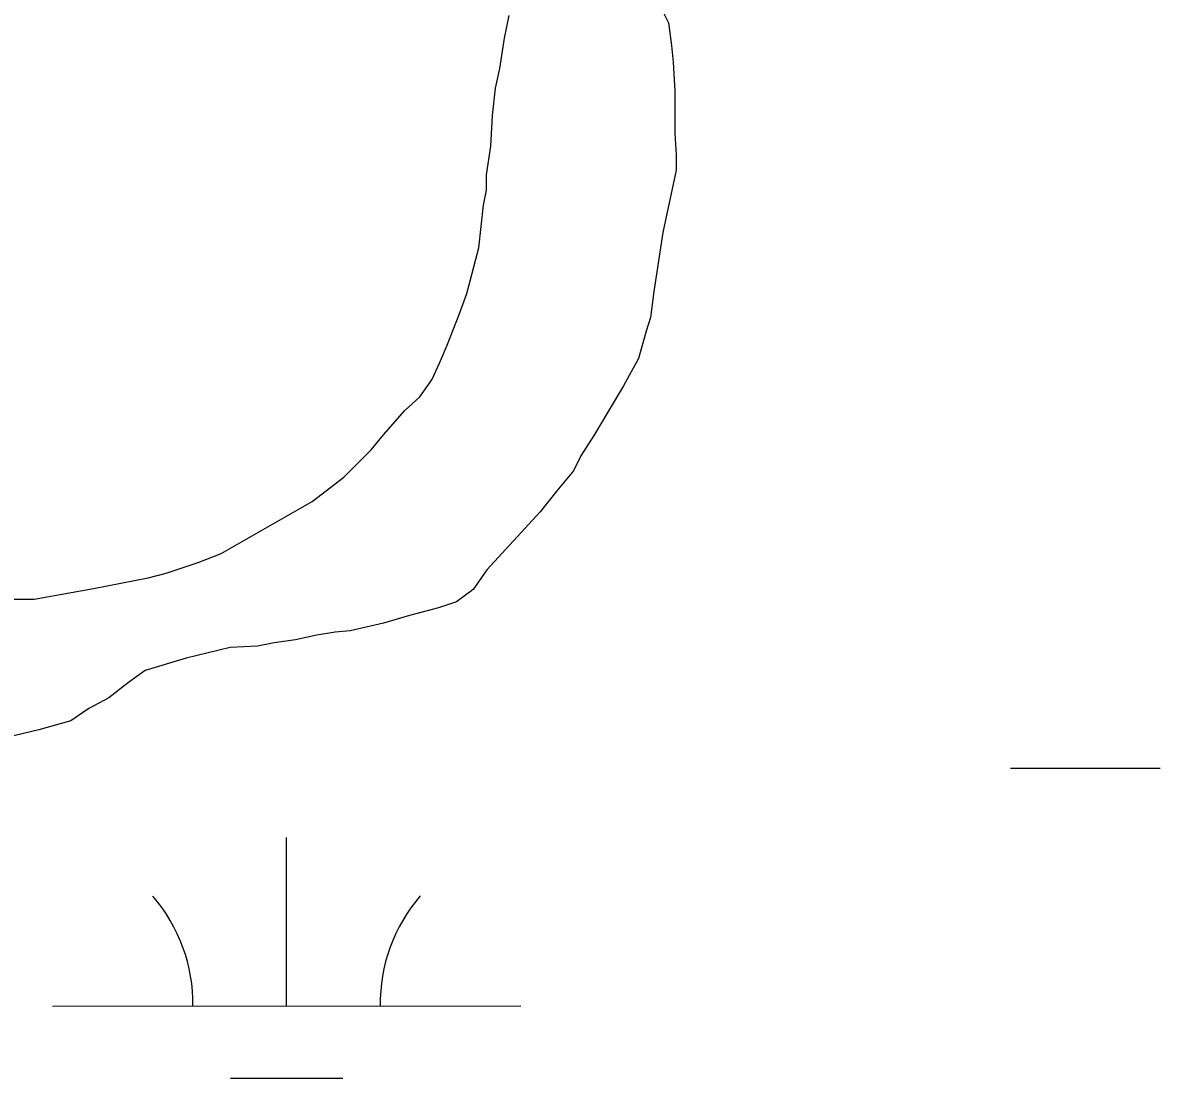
# Model space of a CAD drawing. Extents: x 3279314 to 3317160, y 734079 to 759431.
# Drawn here: x 3313735.8 to 3313978.7, y 740327.2 to 740552.7 of the extents above; entities that cross this region are included whole.
import ezdxf

# ---------------------------------------------------------------- set-up
doc = ezdxf.new("R2010")
doc.units = 0
for name, color, linetype in [('V-SITE-VEGE', 7, 'Continuous'), ('V-TOPO-SHOR', 7, 'Continuous'), ('V-WETL-SWMP', 7, 'Continuous')]:
    doc.layers.add(name, color=color, linetype=linetype)

msp = doc.modelspace()

# ---------------------------------------------------------------- linework, layer by layer
at = {"layer": 'V-SITE-VEGE'}
for p, q in [((3313838.63, 740549.36), (3313839.6, 740554.23)), ((3313873.67, 740552.65), (3313874.32, 740547.79)), ((3313837.66, 740542.87), (3313838.63, 740549.36)), ((3313874.32, 740547.79), (3313874.65, 740544.22)), ((3313874.65, 740544.22), (3313874.98, 740538.05)), ((3313836.7, 740538.65), (3313837.66, 740542.87)), ((3313836.06, 740532.81), (3313836.7, 740538.65)), ((3313874.98, 740538.05), (3313874.99, 740528.97)), ((3313835.74, 740526.32), (3313836.06, 740532.81)), ((3313874.99, 740528.97), (3313875.33, 740524.43)), ((3313834.77, 740520.16), (3313835.74, 740526.32)), ((3313875.33, 740524.43), (3313875.33, 740521.18)), ((3313834.78, 740516.91), (3313834.77, 740520.16)), ((3313875.33, 740521.18), (3313872.43, 740507.87)), ((3313834.13, 740513.67), (3313834.78, 740516.91)), ((3313833.17, 740504.58), (3313834.13, 740513.67)), ((3313872.43, 740507.87), (3313870.5, 740495.22)), ((3313830.59, 740494.84), (3313833.17, 740504.58)), ((3313828.97, 740490.3), (3313830.59, 740494.84)), ((3313870.5, 740495.22), (3313869.85, 740489.7)), ((3313826.38, 740483.8), (3313828.97, 740490.3)), ((3313869.85, 740489.7), (3313868.88, 740486.78)), ((3313868.88, 740486.78), (3313867.27, 740480.94)), ((3313824.77, 740479.91), (3313826.38, 740483.8)), ((3313867.27, 740480.94), (3313864.03, 740475.09)), ((3313823.15, 740476.34), (3313824.77, 740479.91)), ((3313820.56, 740472.77), (3313823.15, 740476.34)), ((3313864.03, 740475.09), (3313860.79, 740469.57)), ((3313817.32, 740469.84), (3313820.56, 740472.77)), ((3313812.78, 740464.65), (3313817.32, 740469.84)), ((3313860.79, 740469.57), (3313857.88, 740464.7)), ((3313810.19, 740461.4), (3313812.78, 740464.65)), ((3313857.88, 740464.7), (3313854.97, 740460.16)), ((3313804.36, 740455.55), (3313810.19, 740461.4)), ((3313854.97, 740460.16), (3313853.35, 740456.91)), ((3313853.35, 740456.91), (3313849.78, 740452.69)), ((3313797.55, 740450.35), (3313804.36, 740455.55)), ((3313849.78, 740452.69), (3313846.22, 740448.14)), ((3313778.1, 740439.29), (3313797.55, 740450.35)), ((3313846.22, 740448.14), (3313834.88, 740435.79)), ((3313766.42, 740435.06), (3313773.23, 740437.34)), ((3313773.23, 740437.34), (3313778.1, 740439.29)), ((3313762.53, 740434.08), (3313766.42, 740435.06)), ((3313834.88, 740435.79), (3313831.97, 740431.57)), ((3313750.85, 740431.8), (3313762.53, 740434.08)), ((3313738.2, 740429.51), (3313750.85, 740431.8)), ((3313831.97, 740431.57), (3313828.4, 740428.97)), ((3313733.33, 740429.5), (3313738.2, 740429.51)), ((3313824.51, 740427.67), (3313818.35, 740426.04)), ((3313828.4, 740428.97), (3313824.51, 740427.67)), ((3313818.35, 740426.04), (3313812.83, 740424.41)), ((3313805.7, 740422.78), (3313802.45, 740422.45)), ((3313812.83, 740424.41), (3313805.7, 740422.78)), ((3313794.02, 740420.82), (3313789.48, 740420.17)), ((3313798.56, 740421.8), (3313794.02, 740420.82)), ((3313802.45, 740422.45), (3313798.56, 740421.8)), ((3313780.07, 740419.18), (3313770.66, 740416.9)), ((3313785.91, 740419.51), (3313780.07, 740419.18)), ((3313789.48, 740420.17), (3313785.91, 740419.51)), ((3313770.66, 740416.9), (3313761.9, 740414.29)), ((3313761.9, 740414.29), (3313758.34, 740411.69)), ((3313758.34, 740411.69), (3313754.12, 740408.44)), ((3313754.12, 740408.44), (3313749.91, 740406.16)), ((3313749.91, 740406.16), (3313746.02, 740403.56)), ((3313746.02, 740403.56), (3313739.21, 740401.61)), ((3313739.21, 740401.61), (3313732.4, 740399.98))]:
    msp.add_line(p, q, dxfattribs=at)
at = {"layer": 'V-TOPO-SHOR'}
for p, q in [((3313838.63, 740549.36), (3313839.6, 740554.23)), ((3313873.67, 740552.65), (3313874.32, 740547.79)), ((3313837.66, 740542.87), (3313838.63, 740549.36)), ((3313874.32, 740547.79), (3313874.65, 740544.22)), ((3313874.65, 740544.22), (3313874.98, 740538.05)), ((3313836.7, 740538.65), (3313837.66, 740542.87)), ((3313836.06, 740532.81), (3313836.7, 740538.65)), ((3313874.98, 740538.05), (3313874.99, 740528.97)), ((3313835.74, 740526.32), (3313836.06, 740532.81)), ((3313874.99, 740528.97), (3313875.33, 740524.43)), ((3313834.77, 740520.16), (3313835.74, 740526.32)), ((3313875.33, 740524.43), (3313875.33, 740521.18)), ((3313834.78, 740516.91), (3313834.77, 740520.16)), ((3313875.33, 740521.18), (3313872.43, 740507.87)), ((3313834.13, 740513.67), (3313834.78, 740516.91)), ((3313833.17, 740504.58), (3313834.13, 740513.67)), ((3313872.43, 740507.87), (3313870.5, 740495.22)), ((3313830.59, 740494.84), (3313833.17, 740504.58)), ((3313828.97, 740490.3), (3313830.59, 740494.84)), ((3313870.5, 740495.22), (3313869.85, 740489.7)), ((3313826.38, 740483.8), (3313828.97, 740490.3)), ((3313869.85, 740489.7), (3313868.88, 740486.78)), ((3313868.88, 740486.78), (3313867.27, 740480.94)), ((3313824.77, 740479.91), (3313826.38, 740483.8)), ((3313867.27, 740480.94), (3313864.03, 740475.09)), ((3313823.15, 740476.34), (3313824.77, 740479.91)), ((3313820.56, 740472.77), (3313823.15, 740476.34)), ((3313864.03, 740475.09), (3313860.79, 740469.57)), ((3313817.32, 740469.84), (3313820.56, 740472.77)), ((3313812.78, 740464.65), (3313817.32, 740469.84)), ((3313860.79, 740469.57), (3313857.88, 740464.7)), ((3313810.19, 740461.4), (3313812.78, 740464.65)), ((3313857.88, 740464.7), (3313854.97, 740460.16)), ((3313804.36, 740455.55), (3313810.19, 740461.4)), ((3313854.97, 740460.16), (3313853.35, 740456.91)), ((3313853.35, 740456.91), (3313849.78, 740452.69)), ((3313797.55, 740450.35), (3313804.36, 740455.55)), ((3313849.78, 740452.69), (3313846.22, 740448.14)), ((3313778.1, 740439.29), (3313797.55, 740450.35)), ((3313846.22, 740448.14), (3313834.88, 740435.79)), ((3313766.42, 740435.06), (3313773.23, 740437.34)), ((3313773.23, 740437.34), (3313778.1, 740439.29)), ((3313762.53, 740434.08), (3313766.42, 740435.06)), ((3313834.88, 740435.79), (3313831.97, 740431.57)), ((3313750.85, 740431.8), (3313762.53, 740434.08)), ((3313738.2, 740429.51), (3313750.85, 740431.8)), ((3313831.97, 740431.57), (3313828.4, 740428.97)), ((3313733.33, 740429.5), (3313738.2, 740429.51)), ((3313824.51, 740427.67), (3313818.35, 740426.04)), ((3313828.4, 740428.97), (3313824.51, 740427.67)), ((3313818.35, 740426.04), (3313812.83, 740424.41)), ((3313805.7, 740422.78), (3313802.45, 740422.45)), ((3313812.83, 740424.41), (3313805.7, 740422.78)), ((3313794.02, 740420.82), (3313789.48, 740420.17)), ((3313798.56, 740421.8), (3313794.02, 740420.82)), ((3313802.45, 740422.45), (3313798.56, 740421.8)), ((3313780.07, 740419.18), (3313770.66, 740416.9)), ((3313785.91, 740419.51), (3313780.07, 740419.18)), ((3313789.48, 740420.17), (3313785.91, 740419.51)), ((3313770.66, 740416.9), (3313761.9, 740414.29)), ((3313761.9, 740414.29), (3313758.34, 740411.69)), ((3313758.34, 740411.69), (3313754.12, 740408.44)), ((3313754.12, 740408.44), (3313749.91, 740406.16)), ((3313749.91, 740406.16), (3313746.02, 740403.56)), ((3313746.02, 740403.56), (3313739.21, 740401.61)), ((3313739.21, 740401.61), (3313732.4, 740399.98))]:
    msp.add_line(p, q, dxfattribs=at)
at = {"layer": 'V-WETL-SWMP'}
for p, q in [((3313838.63, 740549.36), (3313839.6, 740554.23)), ((3313838.63, 740549.36), (3313839.6, 740554.23)), ((3313872.04, 740555.89), (3313873.67, 740552.65)), ((3313872.04, 740555.89), (3313873.67, 740552.65)), ((3313873.67, 740552.65), (3313874.32, 740547.79)), ((3313873.67, 740552.65), (3313874.32, 740547.79)), ((3313837.66, 740542.87), (3313838.63, 740549.36)), ((3313837.66, 740542.87), (3313838.63, 740549.36)), ((3313874.32, 740547.79), (3313874.65, 740544.22)), ((3313874.32, 740547.79), (3313874.65, 740544.22)), ((3313874.65, 740544.22), (3313874.98, 740538.05)), ((3313874.65, 740544.22), (3313874.98, 740538.05)), ((3313836.7, 740538.65), (3313837.66, 740542.87)), ((3313836.7, 740538.65), (3313837.66, 740542.87)), ((3313836.06, 740532.81), (3313836.7, 740538.65)), ((3313836.06, 740532.81), (3313836.7, 740538.65)), ((3313874.98, 740538.05), (3313875, 740528.97)), ((3313874.98, 740538.05), (3313875, 740528.97)), ((3313835.74, 740526.32), (3313836.06, 740532.81)), ((3313835.74, 740526.32), (3313836.06, 740532.81)), ((3313875, 740528.97), (3313875.33, 740524.43)), ((3313875, 740528.97), (3313875.33, 740524.43)), ((3313834.77, 740520.16), (3313835.74, 740526.32)), ((3313834.77, 740520.16), (3313835.74, 740526.32)), ((3313875.33, 740524.43), (3313875.33, 740521.18)), ((3313875.33, 740524.43), (3313875.33, 740521.18)), ((3313834.78, 740516.91), (3313834.77, 740520.16)), ((3313834.78, 740516.91), (3313834.77, 740520.16)), ((3313875.33, 740521.18), (3313872.43, 740507.87)), ((3313875.33, 740521.18), (3313872.43, 740507.87)), ((3313834.13, 740513.67), (3313834.78, 740516.91)), ((3313834.13, 740513.67), (3313834.78, 740516.91)), ((3313833.17, 740504.58), (3313834.13, 740513.67)), ((3313833.17, 740504.58), (3313834.13, 740513.67)), ((3313872.43, 740507.87), (3313870.5, 740495.22)), ((3313872.43, 740507.87), (3313870.5, 740495.22)), ((3313830.59, 740494.84), (3313833.17, 740504.58)), ((3313830.59, 740494.84), (3313833.17, 740504.58)), ((3313828.97, 740490.3), (3313830.59, 740494.84)), ((3313828.97, 740490.3), (3313830.59, 740494.84)), ((3313870.5, 740495.22), (3313869.85, 740489.7)), ((3313870.5, 740495.22), (3313869.85, 740489.7)), ((3313826.38, 740483.81), (3313828.97, 740490.3)), ((3313826.38, 740483.81), (3313828.97, 740490.3)), ((3313869.85, 740489.7), (3313868.89, 740486.78)), ((3313869.85, 740489.7), (3313868.89, 740486.78)), ((3313868.89, 740486.78), (3313867.27, 740480.94)), ((3313868.89, 740486.78), (3313867.27, 740480.94)), ((3313824.77, 740479.91), (3313826.38, 740483.81)), ((3313824.77, 740479.91), (3313826.38, 740483.81)), ((3313867.27, 740480.94), (3313864.03, 740475.09)), ((3313867.27, 740480.94), (3313864.03, 740475.09)), ((3313823.15, 740476.34), (3313824.77, 740479.91)), ((3313823.15, 740476.34), (3313824.77, 740479.91)), ((3313820.56, 740472.77), (3313823.15, 740476.34)), ((3313820.56, 740472.77), (3313823.15, 740476.34)), ((3313864.03, 740475.09), (3313860.8, 740469.57)), ((3313864.03, 740475.09), (3313860.8, 740469.57)), ((3313817.32, 740469.84), (3313820.56, 740472.77)), ((3313817.32, 740469.84), (3313820.56, 740472.77)), ((3313812.78, 740464.64), (3313817.32, 740469.84)), ((3313812.78, 740464.64), (3313817.32, 740469.84)), ((3313860.8, 740469.57), (3313857.88, 740464.7)), ((3313860.8, 740469.57), (3313857.88, 740464.7)), ((3313810.19, 740461.4), (3313812.78, 740464.64)), ((3313810.19, 740461.4), (3313812.78, 740464.64)), ((3313857.88, 740464.7), (3313854.97, 740460.16)), ((3313857.88, 740464.7), (3313854.97, 740460.16)), ((3313804.36, 740455.55), (3313810.19, 740461.4)), ((3313804.36, 740455.55), (3313810.19, 740461.4)), ((3313854.97, 740460.16), (3313853.35, 740456.91)), ((3313854.97, 740460.16), (3313853.35, 740456.91)), ((3313853.35, 740456.91), (3313849.79, 740452.69)), ((3313853.35, 740456.91), (3313849.79, 740452.69)), ((3313797.55, 740450.35), (3313804.36, 740455.55)), ((3313797.55, 740450.35), (3313804.36, 740455.55)), ((3313849.79, 740452.69), (3313846.22, 740448.14)), ((3313849.79, 740452.69), (3313846.22, 740448.14)), ((3313778.1, 740439.29), (3313797.55, 740450.35)), ((3313778.1, 740439.29), (3313797.55, 740450.35)), ((3313846.22, 740448.14), (3313834.88, 740435.8)), ((3313846.22, 740448.14), (3313834.88, 740435.8)), ((3313766.42, 740435.06), (3313773.23, 740437.34)), ((3313766.42, 740435.06), (3313773.23, 740437.34)), ((3313773.23, 740437.34), (3313778.1, 740439.29)), ((3313773.23, 740437.34), (3313778.1, 740439.29)), ((3313762.53, 740434.08), (3313766.42, 740435.06)), ((3313762.53, 740434.08), (3313766.42, 740435.06)), ((3313834.88, 740435.8), (3313831.97, 740431.57)), ((3313834.88, 740435.8), (3313831.97, 740431.57)), ((3313750.85, 740431.8), (3313762.53, 740434.08)), ((3313750.85, 740431.8), (3313762.53, 740434.08)), ((3313738.2, 740429.51), (3313750.85, 740431.8)), ((3313738.2, 740429.51), (3313750.85, 740431.8)), ((3313831.97, 740431.57), (3313828.4, 740428.97)), ((3313831.97, 740431.57), (3313828.4, 740428.97)), ((3313733.33, 740429.5), (3313738.2, 740429.51)), ((3313733.33, 740429.5), (3313738.2, 740429.51)), ((3313824.51, 740427.67), (3313818.35, 740426.04)), ((3313824.51, 740427.67), (3313818.35, 740426.04)), ((3313828.4, 740428.97), (3313824.51, 740427.67)), ((3313828.4, 740428.97), (3313824.51, 740427.67)), ((3313818.35, 740426.04), (3313812.83, 740424.41)), ((3313818.35, 740426.04), (3313812.83, 740424.41)), ((3313805.7, 740422.78), (3313802.45, 740422.45)), ((3313805.7, 740422.78), (3313802.45, 740422.45)), ((3313812.83, 740424.41), (3313805.7, 740422.78)), ((3313812.83, 740424.41), (3313805.7, 740422.78)), ((3313794.02, 740420.82), (3313789.48, 740420.16)), ((3313794.02, 740420.82), (3313789.48, 740420.16)), ((3313798.56, 740421.8), (3313794.02, 740420.82)), ((3313798.56, 740421.8), (3313794.02, 740420.82)), ((3313802.45, 740422.45), (3313798.56, 740421.8)), ((3313802.45, 740422.45), (3313798.56, 740421.8)), ((3313780.07, 740419.18), (3313770.66, 740416.9)), ((3313780.07, 740419.18), (3313770.66, 740416.9)), ((3313785.91, 740419.51), (3313780.07, 740419.18)), ((3313785.91, 740419.51), (3313780.07, 740419.18)), ((3313789.48, 740420.16), (3313785.91, 740419.51)), ((3313789.48, 740420.16), (3313785.91, 740419.51)), ((3313770.66, 740416.9), (3313761.91, 740414.29)), ((3313770.66, 740416.9), (3313761.91, 740414.29)), ((3313761.91, 740414.29), (3313758.34, 740411.69)), ((3313761.91, 740414.29), (3313758.34, 740411.69)), ((3313758.34, 740411.69), (3313754.13, 740408.44)), ((3313758.34, 740411.69), (3313754.13, 740408.44)), ((3313754.13, 740408.44), (3313749.91, 740406.16)), ((3313754.13, 740408.44), (3313749.91, 740406.16)), ((3313749.91, 740406.16), (3313746.02, 740403.56)), ((3313749.91, 740406.16), (3313746.02, 740403.56)), ((3313746.02, 740403.56), (3313739.21, 740401.61)), ((3313746.02, 740403.56), (3313739.21, 740401.61)), ((3313739.21, 740401.61), (3313732.4, 740399.97)), ((3313739.21, 740401.61), (3313732.4, 740399.97)), ((3313946.67, 740393.43), (3313978.67, 740393.44)), ((3313792.1, 740342.61), (3313792.08, 740378.61)), ((3313742.1, 740342.58), (3313842.1, 740342.63)), ((3313780.11, 740327.17), (3313804.11, 740327.18))]:
    msp.add_line(p, q, dxfattribs=at)
for centre, start, end in [((3313736.86, 740343.05), 359.2573, 40.801), ((3313847.34, 740343.11), 139.2573, 180.801)]:
    msp.add_arc(centre, 35.25, start, end, dxfattribs=at)

doc.saveas('drawing.dxf')
